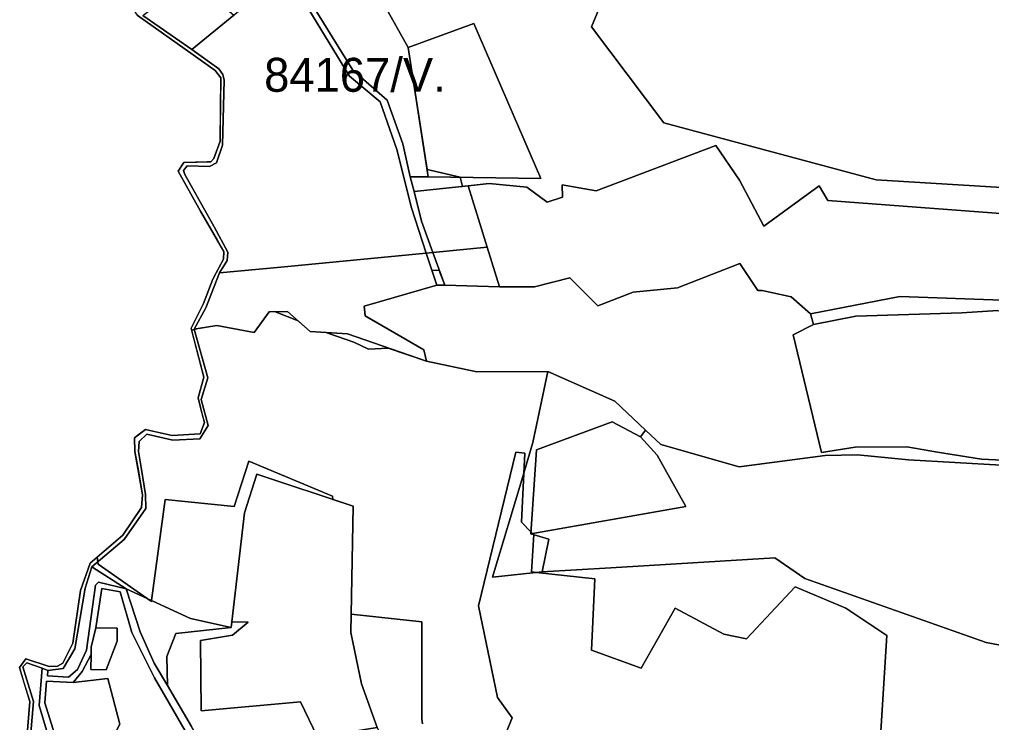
# Model space of a CAD drawing. Extents: x -477304 to -465429, y -1159113 to -1149210.
# Drawn here: x -476572.4 to -476142.7, y -1152741 to -1152430.3 of the extents above; entities that cross this region are included whole.
import ezdxf

# ---------------------------------------------------------------- set-up
doc = ezdxf.new("R2010")
doc.units = 0
for name, color, linetype in [('BPEJ_s', 7, 'Continuous'), ('orna_s', 7, 'Continuous'), ('ostatni_s', 7, 'Continuous'), ('PUPFL_s', 7, 'Continuous'), ('trav_porost_s', 7, 'Continuous'), ('voda_s', 7, 'Continuous')]:
    doc.layers.add(name, color=color, linetype=linetype)

msp = doc.modelspace()

# ---------------------------------------------------------------- linework, layer by layer
at = {"layer": 'BPEJ_s'}
for p, q in [((-476483.39, -1152456.15), (-476483.61, -1152478.29)), ((-476492.33, -1152515.11), (-476484.86, -1152527.95)), ((-476496.28, -1152567.61), (-476493.31, -1152566.93)), ((-476492.35, -1152601.76), (-476491.55, -1152604.83)), ((-476519.65, -1152630.51), (-476519.59, -1152630.86)), ((-476319.5, -1152709), (-476318, -1152677.5)), ((-476572.35, -1152716.66), (-476570.35, -1152723.28))]:
    msp.add_line(p, q, dxfattribs=at)
for points in [[(-476568.21, -1152362.8), (-476566.84, -1152368.8), (-476559.5, -1152381.74), (-476554.64, -1152388.8), (-476545.17, -1152403.24), (-476534.27, -1152408.42), (-476520.24, -1152428.38), (-476495.58, -1152445.96), (-476485.86, -1152452.83), (-476483.39, -1152456.15)], [(-476392.16, -1152496.62), (-476400.58, -1152442.67), (-476442.73, -1152367.51)], [(-476442.73, -1152367.51), (-476400.58, -1152442.67), (-476392.16, -1152496.62), (-476377.5, -1152500), (-476377.48, -1152500.07), (-476376.47, -1152504.11), (-476374.07, -1152503.86), (-476365.62, -1152531.01), (-476360.18, -1152548.47), (-476384.38, -1152547.8), (-476386.76, -1152541.25), (-476390.03, -1152541.13), (-476387.89, -1152547.69), (-476420.03, -1152557.1), (-476419.55, -1152561.05), (-476419.2, -1152561.52), (-476393.65, -1152576.3), (-476392.42, -1152581.4), (-476409.39, -1152575.52)], [(-476483.61, -1152478.29), (-476483.67, -1152484.07), (-476486.41, -1152491.78), (-476487.7, -1152493.21), (-476489.43, -1152493.26), (-476499.75, -1152493.56), (-476502.23, -1152497.34), (-476492.33, -1152515.11)], [(-476493.31, -1152566.93), (-476485.05, -1152565.59), (-476468.64, -1152568.73), (-476461.9, -1152559.46), (-476459.56, -1152559.45), (-476449.14, -1152563.57), (-476443.8, -1152568.23), (-476436.7, -1152568.7), (-476436, -1152569), (-476424.5, -1152573), (-476418, -1152576), (-476409.39, -1152575.52), (-476392.42, -1152581.4), (-476393.65, -1152576.3), (-476419.2, -1152561.52), (-476419.55, -1152561.05), (-476420.03, -1152557.1), (-476387.89, -1152547.69), (-476390.03, -1152541.13), (-476386.76, -1152541.25), (-476384.38, -1152547.8), (-476360.18, -1152548.47), (-476365.62, -1152531.01), (-476374.07, -1152503.86), (-476376.47, -1152504.11), (-476377.48, -1152500.07), (-476377.5, -1152500), (-476392.16, -1152496.62)], [(-476484.86, -1152527.95), (-476481.96, -1152532.94), (-476482.16, -1152536.26), (-476484.02, -1152539.74), (-476486.92, -1152545.16), (-476490.93, -1152555.9), (-476493.91, -1152561.7), (-476496.5, -1152566.74), (-476496.28, -1152567.61)], [(-476409.39, -1152575.52), (-476418, -1152576), (-476424.5, -1152573), (-476436, -1152569), (-476436.7, -1152568.7), (-476443.8, -1152568.23), (-476449.14, -1152563.57), (-476459.56, -1152559.45), (-476461.9, -1152559.46), (-476468.64, -1152568.73), (-476485.05, -1152565.59), (-476493.31, -1152566.93), (-476496.28, -1152567.61), (-476490.91, -1152588.45), (-476493.29, -1152597.54), (-476492.35, -1152601.76)], [(-476491.55, -1152604.83), (-476490.61, -1152608.48), (-476492.4, -1152613.43), (-476504.83, -1152614.25), (-476512.85, -1152612.38), (-476516.62, -1152611.5), (-476518.8, -1152613.17), (-476521.54, -1152615.27), (-476521.28, -1152621.21), (-476519.65, -1152630.51)], [(-476318, -1152677.5), (-476343.81, -1152674.73), (-476346, -1152674.5), (-476345.03, -1152657.96), (-476345.56, -1152657.44), (-476346.27, -1152656.73), (-476350.5, -1152652.5), (-476349.44, -1152630.94), (-476349, -1152622), (-476353, -1152621.5), (-476369.5, -1152689.5), (-476361, -1152730), (-476354.5, -1152739), (-476360.5, -1152753.5)], [(-476360.5, -1152753.5), (-476354.5, -1152739), (-476361, -1152730), (-476369.5, -1152689.5), (-476353, -1152621.5), (-476349, -1152622), (-476349.44, -1152630.94), (-476350.5, -1152652.5), (-476346.27, -1152656.73), (-476345.56, -1152657.44), (-476345.03, -1152657.96), (-476346, -1152674.5), (-476343.81, -1152674.73), (-476318, -1152677.5), (-476319.5, -1152709), (-476297.5, -1152717), (-476282.5, -1152690.5), (-476261, -1152702), (-476251, -1152704), (-476229.5, -1152681), (-476207, -1152690.5), (-476189, -1152702.5), (-476194, -1152782.5)], [(-476394.13, -1152741.56), (-476394.5, -1152739.5), (-476394.5, -1152696.5), (-476425.69, -1152693.14), (-476424.8, -1152645.4), (-476433.81, -1152642.42), (-476434, -1152641), (-476471, -1152625.5), (-476477.5, -1152645.5), (-476508, -1152642.5), (-476513.94, -1152687.08), (-476514, -1152687.5), (-476515.84, -1152686.21), (-476537.5, -1152671), (-476537.66, -1152669.95), (-476537.97, -1152667.92), (-476541.02, -1152670.55), (-476545.29, -1152682.61), (-476548.82, -1152705.97), (-476553.2, -1152714.84), (-476555.58, -1152716.18), (-476559.19, -1152716.23), (-476569.47, -1152712.94), (-476572.35, -1152716.66)], [(-476519.59, -1152630.86), (-476517.93, -1152640.35), (-476518.42, -1152646.02), (-476526.72, -1152658.22), (-476537.97, -1152667.92), (-476537.66, -1152669.95), (-476537.5, -1152671), (-476515.84, -1152686.21), (-476514, -1152687.5), (-476513.94, -1152687.08), (-476508, -1152642.5), (-476477.5, -1152645.5), (-476471, -1152625.5), (-476434, -1152641), (-476433.81, -1152642.42), (-476424.8, -1152645.4), (-476425.69, -1152693.14), (-476394.5, -1152696.5), (-476394.5, -1152739.5), (-476394.13, -1152741.56)], [(-476194, -1152782.5), (-476189, -1152702.5), (-476207, -1152690.5), (-476229.5, -1152681), (-476251, -1152704), (-476261, -1152702), (-476282.5, -1152690.5), (-476297.5, -1152717), (-476319.5, -1152709)], [(-476570.35, -1152723.28), (-476567.81, -1152731.72), (-476569.91, -1152758.93)]]:
    msp.add_lwpolyline(points, dxfattribs=at)
at = {"layer": 'orna_s'}
msp.add_lwpolyline([(-476424.8, -1152645.4), (-476425.84, -1152701.17), (-476421.11, -1152723.99), (-476414.17, -1152743.15), (-476440.62, -1152747.55), (-476448.07, -1152731.86), (-476492.05, -1152735.81), (-476492.35, -1152704.81), (-476478.13, -1152702.4), (-476471.19, -1152696.63), (-476478.48, -1152696.5), (-476472.81, -1152648.4), (-476467.38, -1152631.32)], close=True, dxfattribs=at)
at = {"layer": 'ostatni_s'}
for points in [[(-476453.39, -1152411.09), (-476455.61, -1152408.37), (-476453.55, -1152406.48), (-476424.96, -1152452.75), (-476409.87, -1152466.03), (-476402.81, -1152485.31), (-476399.64, -1152499.86), (-476397.84, -1152506.36), (-476394.69, -1152519.39), (-476389.64, -1152533.31), (-476392.5, -1152533.58), (-476399.07, -1152513.5), (-476405.59, -1152487.84), (-476412.88, -1152466.71), (-476426.4, -1152455.39)], [(-476384.38, -1152547.8), (-476387.89, -1152547.69), (-476392.5, -1152533.58), (-476389.64, -1152533.31)], [(-476538.59, -1152699.17), (-476529.13, -1152699.31), (-476529.22, -1152705.14), (-476534.04, -1152717.7), (-476540.77, -1152717.6), (-476540.67, -1152711.02), (-476540.62, -1152707.76)], [(-476562.08, -1152763.89), (-476555.2, -1152761.87), (-476553.29, -1152779.52), (-476551.25, -1152789.35), (-476568.49, -1152759.38), (-476566.13, -1152731.75), (-476570.87, -1152716.42), (-476569.14, -1152714.66), (-476562.37, -1152717.06), (-476563.56, -1152733.44), (-476558.73, -1152749.83), (-476565.61, -1152751.85)]]:
    msp.add_lwpolyline(points, close=True, dxfattribs=at)
for points in [[(-476558.73, -1152749.83), (-476563.56, -1152733.44), (-476562.37, -1152717.06), (-476559.73, -1152717.99), (-476560.02, -1152720.44), (-476550.73, -1152721), (-476546.75, -1152717.53), (-476542.71, -1152709.03), (-476538.68, -1152680.29), (-476537.39, -1152678.97), (-476525.13, -1152681.94), (-476518.99, -1152701), (-476512.77, -1152714.73), (-476506.9, -1152724.73), (-476496.31, -1152742.79)], [(-476492.61, -1152755.92), (-476512.6, -1152721.2), (-476522.62, -1152701.2), (-476527.8, -1152683.3), (-476535.98, -1152681.79), (-476538.59, -1152699.17), (-476540.62, -1152707.76), (-476540.67, -1152711.02), (-476544.56, -1152718.44), (-476548.59, -1152723.31), (-476560.33, -1152722.68), (-476561.07, -1152732.37), (-476552.44, -1152760.14)]]:
    msp.add_lwpolyline(points, dxfattribs=at)
at = {"layer": 'PUPFL_s'}
for points in [[(-476115.16, -1152517.85), (-476215.06, -1152510.36), (-476218.87, -1152503.78), (-476243.3, -1152521.63), (-476254.06, -1152501.29), (-476264.55, -1152486.07), (-476317.48, -1152506.05), (-476332.48, -1152503.36), (-476332.31, -1152508.91), (-476339.06, -1152511.12), (-476348.14, -1152504.4), (-476364.73, -1152502.88), (-476374.07, -1152503.86), (-476397.84, -1152506.36), (-476399.64, -1152499.86), (-476391.65, -1152499.88), (-476341.82, -1152500.56), (-476371.48, -1152432.13), (-476400.58, -1152442.67), (-476442.73, -1152367.51)], [(-476303.4, -1152394.86), (-476319.49, -1152433.59), (-476287.51, -1152475.98), (-476193.65, -1152501.15), (-476118.85, -1152505.74)], [(-476118.85, -1152505.74), (-476193.65, -1152501.15), (-476287.51, -1152475.98), (-476319.49, -1152433.59), (-476303.4, -1152394.86)], [(-476138.02, -1152554.37), (-476183.26, -1152552.75), (-476222.64, -1152560.45), (-476231.18, -1152552.91), (-476244.02, -1152550.14), (-476246.01, -1152550.11), (-476253.95, -1152538.15), (-476281.49, -1152548.94), (-476301.11, -1152550.79), (-476316.68, -1152556.89), (-476329.02, -1152544.56), (-476344.64, -1152548.43), (-476360.18, -1152548.47), (-476365.62, -1152531.01), (-476374.07, -1152503.86), (-476364.73, -1152502.88), (-476348.14, -1152504.4), (-476339.06, -1152511.12), (-476332.31, -1152508.91), (-476332.48, -1152503.36), (-476317.48, -1152506.05), (-476264.55, -1152486.07), (-476254.06, -1152501.29), (-476243.3, -1152521.63), (-476218.87, -1152503.78), (-476215.06, -1152510.36), (-476115.16, -1152517.85)], [(-476117.87, -1152628.54), (-476179.33, -1152624.9), (-476201.84, -1152622.66), (-476216.24, -1152623.05), (-476254.22, -1152628.1), (-476288.79, -1152618.16), (-476295.6, -1152611.77), (-476309.14, -1152599.02), (-476338.74, -1152585.97), (-476370.19, -1152586.02), (-476392.42, -1152581.4), (-476393.65, -1152576.3), (-476419.51, -1152561.34), (-476420.03, -1152557.1), (-476387.89, -1152547.69), (-476384.38, -1152547.8), (-476360.18, -1152548.47), (-476344.64, -1152548.43), (-476329.02, -1152544.56), (-476316.68, -1152556.89), (-476301.11, -1152550.79), (-476281.49, -1152548.94), (-476253.95, -1152538.15), (-476246.01, -1152550.11), (-476244.02, -1152550.14), (-476231.18, -1152552.91), (-476222.64, -1152560.45), (-476221.42, -1152565.08), (-476230.41, -1152569.73), (-476217.87, -1152621.74), (-476202.99, -1152619.38), (-476180.09, -1152619.21), (-476166.56, -1152621.6), (-476147.09, -1152624.57), (-476131.58, -1152625.35)], [(-476139.85, -1152558.97), (-476155.77, -1152559.98), (-476202.71, -1152561.41), (-476221.42, -1152565.08), (-476222.64, -1152560.45), (-476183.26, -1152552.75), (-476138.02, -1152554.37)], [(-476414.17, -1152743.15), (-476421.11, -1152723.99), (-476425.84, -1152701.17), (-476424.8, -1152645.4), (-476467.38, -1152631.32), (-476472.81, -1152648.4), (-476478.48, -1152696.5), (-476478.78, -1152699.07), (-476496.75, -1152694.98), (-476525.13, -1152681.94), (-476540.33, -1152672.2), (-476526.11, -1152660.19), (-476516.55, -1152646.43), (-476516.62, -1152640.28), (-476518.33, -1152629.16), (-476519.66, -1152621.3), (-476519.41, -1152616.77), (-476515.99, -1152613.66), (-476504.61, -1152616.22), (-476492.66, -1152615.69), (-476488.94, -1152609.78), (-476491.98, -1152598.23), (-476489.13, -1152588.72), (-476495.13, -1152567.22), (-476485.05, -1152565.59), (-476468.64, -1152568.73), (-476461.9, -1152559.46), (-476453.89, -1152559.43), (-476443.8, -1152568.23), (-476427.29, -1152569.32), (-476392.42, -1152581.4), (-476370.19, -1152586.02), (-476338.74, -1152585.97), (-476345.44, -1152617.31), (-476349.84, -1152632.3), (-476363.22, -1152676.83), (-476341.26, -1152674.46), (-476310.99, -1152672.67), (-476238.45, -1152668.27), (-476225.14, -1152677.39), (-476145.04, -1152705.66), (-476117.93, -1152710.76)]]:
    msp.add_lwpolyline(points, dxfattribs=at)
for points in [[(-476371.48, -1152432.13), (-476341.82, -1152500.56), (-476391.65, -1152499.88), (-476400.58, -1152442.67)], [(-476131.58, -1152625.35), (-476147.09, -1152624.57), (-476166.56, -1152621.6), (-476180.09, -1152619.21), (-476202.99, -1152619.38), (-476217.87, -1152621.74), (-476230.41, -1152569.73), (-476221.42, -1152565.08), (-476202.71, -1152561.41), (-476155.77, -1152559.98), (-476139.85, -1152558.97), (-476127.38, -1152562.86)], [(-476349.84, -1152632.3), (-476345.44, -1152617.31), (-476338.74, -1152585.97), (-476309.14, -1152599.02), (-476295.6, -1152611.77), (-476297.86, -1152614.72), (-476310.29, -1152608.12), (-476343.87, -1152620.56), (-476346.33, -1152657.57), (-476338.36, -1152659.97), (-476341.26, -1152674.46), (-476363.22, -1152676.83)], [(-476346.33, -1152657.57), (-476343.87, -1152620.56), (-476310.29, -1152608.12), (-476297.86, -1152614.72), (-476290.51, -1152622.88), (-476277.75, -1152645.57)], [(-476225.14, -1152677.39), (-476238.45, -1152668.27), (-476310.99, -1152672.67), (-476341.26, -1152674.46), (-476338.36, -1152659.97), (-476346.33, -1152657.57), (-476277.75, -1152645.57), (-476290.51, -1152622.88), (-476297.86, -1152614.72), (-476295.6, -1152611.77), (-476288.79, -1152618.16), (-476254.22, -1152628.1), (-476216.24, -1152623.05), (-476201.84, -1152622.66), (-476179.33, -1152624.9), (-476117.87, -1152628.54), (-476103.01, -1152629.57), (-476100.34, -1152652.08), (-476117.93, -1152710.76), (-476145.04, -1152705.66)], [(-476525.13, -1152681.94), (-476537.39, -1152678.97), (-476538.68, -1152680.29), (-476542.71, -1152709.03), (-476546.75, -1152717.53), (-476550.73, -1152721), (-476560.02, -1152720.44), (-476559.73, -1152717.99), (-476552.96, -1152717.2), (-476547.86, -1152708.52), (-476543.24, -1152681.66), (-476540.33, -1152672.2)], [(-476518.99, -1152701), (-476525.13, -1152681.94), (-476496.75, -1152694.98), (-476478.78, -1152699.07), (-476503.24, -1152701.75), (-476507.22, -1152711.78), (-476506.9, -1152724.73), (-476512.77, -1152714.73)]]:
    msp.add_lwpolyline(points, close=True, dxfattribs=at)
at = {"layer": 'trav_porost_s'}
for points in [[(-476424.96, -1152452.75), (-476453.55, -1152406.48), (-476437.94, -1152392.87), (-476444.41, -1152367.31), (-476442.73, -1152367.51), (-476400.58, -1152442.67), (-476391.65, -1152499.88), (-476399.64, -1152499.86), (-476402.81, -1152485.31), (-476409.87, -1152466.03)], [(-476517.83, -1152428.51), (-476512.36, -1152424.42), (-476497.03, -1152411.71), (-476477.55, -1152428.4), (-476496.21, -1152443.67)], [(-476483.95, -1152542.31), (-476480.49, -1152536.82), (-476480.29, -1152533.15), (-476486.27, -1152521.99), (-476499.29, -1152498.88), (-476499.77, -1152497.11), (-476498.26, -1152494.95), (-476488.34, -1152495.35), (-476485.19, -1152493.64), (-476482.56, -1152485.87), (-476481.85, -1152457.1), (-476482.46, -1152454.6), (-476484.2, -1152452.19), (-476496.21, -1152443.67), (-476477.55, -1152428.4), (-476475.33, -1152426.5), (-476455.61, -1152408.37), (-476453.39, -1152411.09), (-476426.4, -1152455.39), (-476412.88, -1152466.71), (-476405.59, -1152487.84), (-476399.07, -1152513.5), (-476392.5, -1152533.58), (-476456.75, -1152539.73)], [(-476365.62, -1152531.01), (-476389.64, -1152533.31), (-476394.69, -1152519.39), (-476397.84, -1152506.36), (-476374.07, -1152503.86)], [(-476384.38, -1152547.8), (-476389.64, -1152533.31), (-476365.62, -1152531.01), (-476360.18, -1152548.47)], [(-476392.42, -1152581.4), (-476427.29, -1152569.32), (-476443.8, -1152568.23), (-476453.89, -1152559.43), (-476461.9, -1152559.46), (-476468.64, -1152568.73), (-476485.05, -1152565.59), (-476495.13, -1152567.22), (-476489.93, -1152557.8), (-476483.95, -1152542.31), (-476456.75, -1152539.73), (-476392.5, -1152533.58), (-476387.89, -1152547.69), (-476420.03, -1152557.1), (-476419.51, -1152561.34), (-476393.65, -1152576.3)], [(-476548.59, -1152723.31), (-476544.56, -1152718.44), (-476540.67, -1152711.02), (-476540.77, -1152717.6), (-476534.04, -1152717.7), (-476529.22, -1152705.14), (-476529.13, -1152699.31), (-476538.59, -1152699.17), (-476535.98, -1152681.79), (-476527.8, -1152683.3), (-476522.62, -1152701.2), (-476512.6, -1152721.2), (-476492.61, -1152755.92), (-476497.26, -1152770.21), (-476497.12, -1152796.4), (-476548.94, -1152788.49), (-476550.67, -1152780.67), (-476551.29, -1152769.3), (-476541.24, -1152766.75), (-476527.91, -1152741.71), (-476533.3, -1152721.51)], [(-476503.24, -1152701.75), (-476478.78, -1152699.07), (-476478.48, -1152696.5), (-476471.19, -1152696.63), (-476478.13, -1152702.4), (-476492.35, -1152704.81), (-476492.05, -1152735.81), (-476448.07, -1152731.86), (-476440.62, -1152747.55), (-476414.17, -1152743.15), (-476410.09, -1152752.63), (-476459.47, -1152753.78), (-476489.28, -1152754.92), (-476496.31, -1152742.79), (-476506.9, -1152724.73), (-476507.22, -1152711.78)], [(-476552.44, -1152760.14), (-476561.07, -1152732.37), (-476560.33, -1152722.68), (-476548.59, -1152723.31), (-476533.3, -1152721.51), (-476527.91, -1152741.71), (-476541.24, -1152766.75), (-476551.29, -1152769.3)]]:
    msp.add_lwpolyline(points, close=True, dxfattribs=at)
at = {"layer": 'voda_s'}
for points in [[(-476569.91, -1152758.93), (-476567.81, -1152731.72), (-476572.35, -1152716.66), (-476569.47, -1152712.94), (-476559.19, -1152716.23), (-476555.58, -1152716.18), (-476553.2, -1152714.84), (-476548.82, -1152705.97), (-476545.29, -1152682.61), (-476541.02, -1152670.55), (-476526.72, -1152658.22), (-476518.42, -1152646.02), (-476517.93, -1152640.35), (-476521.28, -1152621.21), (-476521.54, -1152615.27), (-476516.62, -1152611.5), (-476504.83, -1152614.25), (-476492.4, -1152613.43), (-476490.61, -1152608.48), (-476492.35, -1152601.76), (-476493.29, -1152597.54), (-476490.91, -1152588.45), (-476496.5, -1152566.74), (-476490.93, -1152555.9), (-476486.92, -1152545.16), (-476482.16, -1152536.26), (-476481.96, -1152532.94), (-476492.33, -1152515.11), (-476502.23, -1152497.34), (-476499.75, -1152493.56), (-476487.7, -1152493.21), (-476486.41, -1152491.78), (-476483.67, -1152484.07), (-476483.39, -1152456.15), (-476485.86, -1152452.83), (-476495.58, -1152445.96), (-476520.24, -1152428.38)], [(-476517.83, -1152428.51), (-476496.21, -1152443.67), (-476484.2, -1152452.19), (-476482.46, -1152454.6), (-476481.85, -1152457.1), (-476482.56, -1152485.87), (-476485.19, -1152493.64), (-476488.34, -1152495.35), (-476498.26, -1152494.95), (-476499.77, -1152497.11), (-476499.29, -1152498.88), (-476486.27, -1152521.99), (-476480.29, -1152533.15), (-476480.49, -1152536.82), (-476483.95, -1152542.31), (-476489.93, -1152557.8), (-476495.13, -1152567.22), (-476489.13, -1152588.72), (-476491.98, -1152598.23), (-476488.94, -1152609.78), (-476492.66, -1152615.69), (-476504.61, -1152616.22), (-476515.99, -1152613.66), (-476519.41, -1152616.77), (-476519.66, -1152621.3), (-476518.33, -1152629.16), (-476516.62, -1152640.28), (-476516.55, -1152646.43), (-476526.11, -1152660.19), (-476540.33, -1152672.2), (-476543.24, -1152681.66), (-476547.86, -1152708.52), (-476552.96, -1152717.2), (-476559.73, -1152717.99), (-476562.37, -1152717.06), (-476569.14, -1152714.66), (-476570.87, -1152716.42), (-476566.13, -1152731.75), (-476568.49, -1152759.38)]]:
    msp.add_lwpolyline(points, dxfattribs=at)

# ---------------------------------------------------------------- texts
at = {"layer": 'BPEJ_s'}
msp.add_text('84167/V.', height=15, dxfattribs=at).set_placement((-476464.2, -1152462.29))

doc.saveas('drawing.dxf')
